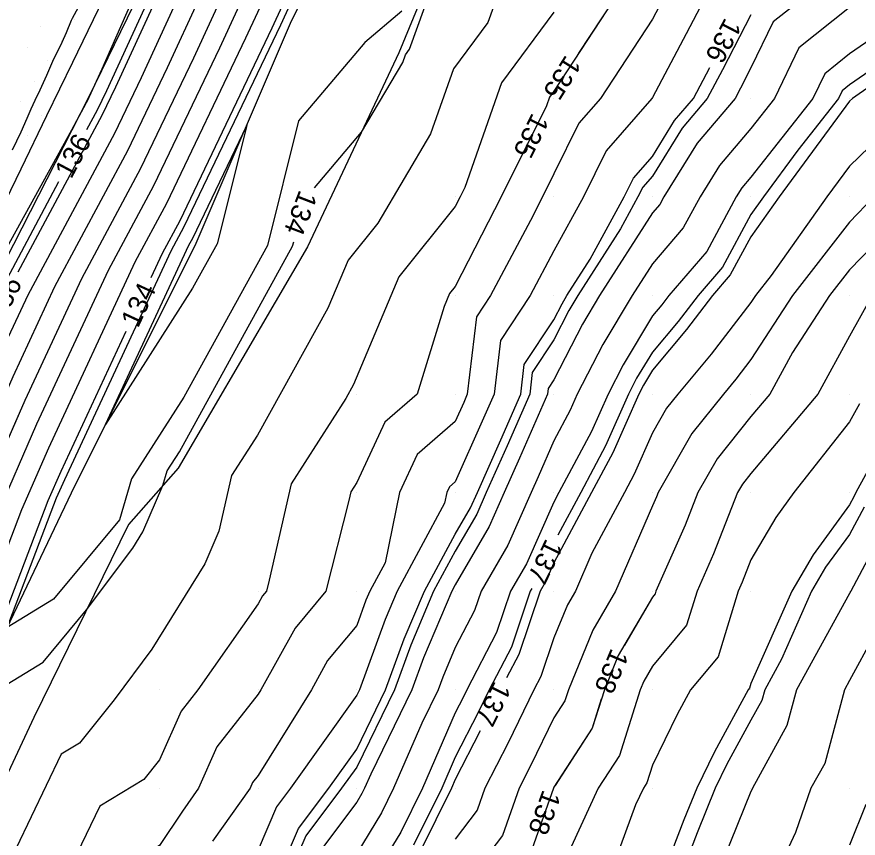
# Model space of a CAD drawing. Extents: x 2354170 to 2357230, y 866100 to 868290.
# Drawn here: x 2355645.5 to 2355730.9, y 866804.9 to 866888.3 of the extents above; entities that cross this region are included whole.
import ezdxf

# ---------------------------------------------------------------- set-up
doc = ezdxf.new("R2010")
doc.units = 0
for name, color, linetype in [('Default', 7, 'Continuous'), ('DTM Contours Major', 7, 'Continuous'), ('DTM Contours Major Text', 7, 'Continuous'), ('DTM Contours Minor', 7, 'Continuous'), ('DTM Contours Minor Text', 7, 'Continuous'), ('Exist DTM QL2 LIDAR Elevation Point', 7, 'Continuous'), ('Exist DTM Scan Elevation Point', 7, 'Continuous'), ('Exist Roads EOP', 7, 'Continuous'), ('PH Exist DTM Breakline', 7, 'Continuous')]:
    doc.layers.add(name, color=color, linetype=linetype)

msp = doc.modelspace()

# ---------------------------------------------------------------- linework, layer by layer
at = {"layer": 'Default'}
for points in [[(2355736.785, 866970.805), (2355734.967, 866964.997), (2355733.813, 866960.01), (2355729.98, 866950.192), (2355729.93, 866950.021), (2355728.193, 866941.614), (2355724.563, 866934.593), (2355722.698, 866930.01), (2355721.721, 866928.268), (2355719.98, 866922.36), (2355719.34, 866920.705), (2355718.474, 866918.504), (2355713.905, 866910.009), (2355712.948, 866907.041), (2355710.051, 866900.009), (2355710.023, 866899.966), (2355709.98, 866899.83), (2355706.039, 866890.009), (2355699.98, 866880.746), (2355699.531, 866880.141), (2355699.219, 866879.248), (2355699.027, 866878.862)], [(2355621.931, 866800.644), (2355627.186, 866810.653), (2355633.802, 866824.46), (2355638.045, 866835.589), (2355645.133, 866851.807), (2355649.368, 866860.911), (2355656.757, 866874.715), (2355660.796, 866883.146), (2355667.347, 866897.399), (2355671.367, 866906.306), (2355678.282, 866919.846), (2355684.642, 866931.104), (2355689.161, 866940.16), (2355693.843, 866948.912), (2355695.946, 866955.863)], [(2355624.784, 866796.508), (2355633.296, 866812.721), (2355636.477, 866819.358), (2355643.35, 866837.386), (2355647.543, 866846.979), (2355654.803, 866862.588), (2355659.392, 866871.16), (2355666.091, 866885.144), (2355669.886, 866893.401), (2355676.829, 866908.784), (2355681.214, 866917.369), (2355685.247, 866924.508), (2355692.742, 866939.529), (2355695.548, 866944.774), (2355698.682, 866955.131)], [(2355642.112, 866860.622), (2355651.079, 866876.823), (2355652.805, 866880.048), (2355652.853, 866880.149), (2355654.169, 866883.011), (2355662.018, 866900.823), (2355662.689, 866902.171), (2355663.27, 866903.502), (2355663.921, 866904.7), (2355664.497, 866905.881), (2355672.978, 866922.262), (2355673.379, 866923.097), (2355673.769, 866923.897), (2355674.136, 866924.66), (2355681.89, 866937.732), (2355683.735, 866940.998), (2355683.789, 866941.106), (2355691.285, 866955.119)], [(2355626.211, 866794.44), (2355636.352, 866813.755), (2355637.814, 866816.807), (2355646.002, 866838.284), (2355648.748, 866844.565), (2355657.521, 866863.427), (2355660.709, 866869.382), (2355668.739, 866886.144), (2355671.155, 866891.402), (2355679.56, 866910.022), (2355682.68, 866916.131), (2355685.549, 866921.21), (2355694.532, 866939.214), (2355696.4, 866942.705), (2355700.05, 866954.765)], [(2355700.845, 866952.506), (2355697.252, 866940.636), (2355696.323, 866938.898), (2355685.851, 866917.913), (2355684.145, 866914.893), (2355682.291, 866911.261), (2355672.425, 866889.403), (2355671.386, 866887.143), (2355662.026, 866867.605), (2355660.239, 866864.266), (2355659.097, 866861.811)], [(2355722.566, 866951.639), (2355721.7, 866947.445), (2355717.915, 866940.124), (2355711.363, 866932.937), (2355710.391, 866930.425), (2355707.997, 866924.337), (2355701.662, 866910.479), (2355699.877, 866907.353), (2355697.663, 866899.83), (2355693.284, 866887.724), (2355689.794, 866883.013), (2355687.481, 866876.405), (2355682.131, 866867.364), (2355679.113, 866863.59), (2355677.063, 866858.723), (2355669.912, 866845.822), (2355667.293, 866841.736), (2355666.009, 866836.107), (2355664.562, 866832.786), (2355659.203, 866824.116), (2355655.382, 866818.995), (2355651.862, 866814.589), (2355650.01, 866813.458), (2355642.345, 866797.576)], [(2355620.504, 866802.712), (2355624.13, 866809.618), (2355632.464, 866827.011), (2355635.392, 866834.69), (2355643.928, 866854.221), (2355646.65, 866860.072), (2355655.44, 866876.493), (2355658.148, 866882.147), (2355666.077, 866899.398), (2355668.636, 866905.068), (2355676.816, 866921.085), (2355684.34, 866934.402), (2355687.37, 866940.475), (2355692.99, 866950.981)], [(2355691.214, 866951.323), (2355685.58, 866940.791), (2355684.038, 866937.7), (2355675.35, 866922.323), (2355665.906, 866903.829), (2355664.808, 866901.397), (2355655.501, 866881.148), (2355654.122, 866878.27), (2355645.613, 866862.375)], [(2355641.422, 866838.144), (2355646.338, 866849.393), (2355652.085, 866861.75), (2355658.074, 866872.937), (2355663.443, 866884.145), (2355668.616, 866895.4), (2355674.098, 866907.545), (2355679.748, 866918.608), (2355684.945, 866927.806), (2355685.07, 866928.057)], [(2355675.693, 866870.931), (2355680.458, 866876.576), (2355684.648, 866883.657), (2355684.926, 866884.449), (2355685.344, 866885.014), (2355692.008, 866903.438), (2355694.754, 866910.93)], [(2355763.664, 866903.139), (2355764.697, 866900.009), (2355762.398, 866897.591), (2355759.98, 866893.978), (2355757.48, 866890.009), (2355754.892, 866885.098), (2355751.862, 866880.009), (2355749.98, 866878.264), (2355746.176, 866876.206), (2355739.98, 866872.738), (2355737.186, 866870.009), (2355729.98, 866862.617), (2355727.958, 866860.009), (2355724.201, 866854.23), (2355721.89, 866850.009), (2355719.98, 866847.735), (2355716.552, 866843.436), (2355714.592, 866840.009), (2355713.289, 866836.699), (2355710.335, 866830.009), (2355710.252, 866829.737), (2355709.98, 866829.411), (2355707.148, 866824.54)], [(2355645.062, 866874.797), (2355645.957, 866876.618), (2355646.546, 866878.004), (2355646.966, 866878.948), (2355647.552, 866880.286), (2355647.706, 866880.507), (2355648.55, 866882.384), (2355649.163, 866883.799), (2355650.107, 866885.735), (2355650.523, 866886.7), (2355651.048, 866887.942), (2355651.165, 866888.161), (2355652.119, 866889.964)], [(2355710.662, 866889.327), (2355709.98, 866888.041), (2355704.711, 866880.009), (2355702.506, 866877.483), (2355699.98, 866872.351), (2355698.821, 866870.009), (2355697.598, 866867.628), (2355693.552, 866860.009), (2355692.133, 866857.856), (2355691.204, 866850.009), (2355690.833, 866849.156), (2355689.979, 866847.239), (2355686.119, 866843.869), (2355684.308, 866840.009), (2355682.863, 866832.893), (2355681.306, 866830.009), (2355680.911, 866829.077), (2355679.979, 866826.534), (2355677.023, 866822.964), (2355675.382, 866820.008), (2355669.979, 866811.3), (2355669.411, 866810.576), (2355669.161, 866810.008), (2355665.359, 866804.629)], [(2355715.192, 866890.009), (2355713.415, 866886.574), (2355709.98, 866880.097), (2355709.922, 866880.009), (2355705.288, 866874.701), (2355702.978, 866870.009), (2355699.98, 866864.538), (2355697.575, 866860.009), (2355694.557, 866855.432), (2355693.915, 866850.009), (2355692.721, 866847.267), (2355689.979, 866841.108), (2355689.392, 866840.596), (2355689.117, 866840.009), (2355688.897, 866838.926), (2355684.082, 866830.009), (2355682.859, 866827.129), (2355680.251, 866820.008), (2355679.979, 866819.449), (2355673.262, 866810.008), (2355671.855, 866808.133), (2355669.979, 866803.768)], [(2355725.026, 866890.009), (2355722.221, 866887.768), (2355719.98, 866883.113), (2355718.921, 866881.067), (2355718.36, 866880.009), (2355714.506, 866875.483), (2355711.133, 866870.009), (2355710.728, 866869.261), (2355709.98, 866868.389), (2355704.616, 866860.009), (2355702.874, 866857.114), (2355699.98, 866851.455), (2355699.405, 866850.583), (2355699.337, 866850.009), (2355696.497, 866843.491), (2355694.947, 866840.009), (2355693.424, 866836.564), (2355689.979, 866830.651), (2355689.633, 866830.009), (2355686.756, 866823.232), (2355685.575, 866820.008), (2355681.4, 866811.429), (2355680.783, 866810.008), (2355680.518, 866809.47), (2355679.979, 866808.588), (2355676.302, 866803.686)], [(2355729.98, 866889.246), (2355724.846, 866885.143), (2355722.373, 866880.009), (2355719.98, 866876.963), (2355716.781, 866873.208), (2355714.811, 866870.009), (2355713.114, 866866.875), (2355709.98, 866863.223), (2355707.922, 866860.009), (2355704.939, 866855.049), (2355702.361, 866850.009), (2355701.631, 866848.358), (2355699.98, 866845.261), (2355698.386, 866841.603), (2355697.676, 866840.009), (2355695.316, 866834.672), (2355692.599, 866830.009), (2355691.938, 866828.05), (2355689.979, 866824.287), (2355688.704, 866821.284), (2355688.237, 866820.008), (2355686.586, 866816.615), (2355683.719, 866810.008), (2355682.483, 866807.505), (2355679.979, 866803.401)], [(2355699.98, 866888.754), (2355694.663, 866881.577), (2355690.955, 866870.985), (2355690.472, 866870.009), (2355689.979, 866869.049), (2355684.259, 866861.894), (2355679.657, 866850.972), (2355678.866, 866849.546), (2355673.334, 866840.913), (2355671.103, 866831.133), (2355670.818, 866830.009), (2355670.438, 866829.55), (2355669.979, 866828.723), (2355663.863, 866820.008), (2355662.156, 866817.832), (2355659.979, 866812.899), (2355658.387, 866810.907), (2355653.922, 866808.18), (2355649.265, 866798.531)], [(2355733.218, 866886.771), (2355729.98, 866884.524), (2355727.47, 866882.519), (2355726.262, 866880.009), (2355719.98, 866872.016), (2355719.057, 866870.932), (2355718.488, 866870.009), (2355715.499, 866864.489), (2355711.654, 866860.009), (2355710.928, 866859.061), (2355709.98, 866857.932), (2355707.004, 866852.985), (2355705.482, 866850.009), (2355703.795, 866846.193), (2355700.497, 866840.009), (2355699.98, 866839.047), (2355697.208, 866832.78), (2355695.593, 866830.009), (2355694.176, 866825.812), (2355691.155, 866820.008), (2355690.772, 866819.216), (2355689.979, 866817.671), (2355686.654, 866810.008), (2355684.448, 866805.54), (2355681.074, 866800.008)], [(2355736.006, 866883.983), (2355730.278, 866880.009), (2355729.98, 866879.721), (2355722.851, 866870.009), (2355719.98, 866865.972), (2355717.885, 866862.103), (2355716.088, 866860.009), (2355713.437, 866856.552), (2355709.98, 866852.435), (2355709.069, 866850.92), (2355708.603, 866850.009), (2355705.959, 866844.029), (2355703.815, 866840.009), (2355699.98, 866832.877), (2355699.1, 866830.888), (2355698.587, 866830.009), (2355696.414, 866823.574), (2355695.182, 866821.206)], [(2355671.542, 866800.008), (2355674.078, 866805.909), (2355677.154, 866810.008), (2355679.979, 866813.98), (2355682.913, 866820.008), (2355684.807, 866825.18), (2355686.857, 866830.009), (2355689.979, 866835.791), (2355691.532, 866838.456), (2355692.219, 866840.009), (2355694.609, 866845.379), (2355696.626, 866850.009), (2355696.981, 866853.008), (2355699.98, 866857.556), (2355700.81, 866859.179), (2355701.309, 866860.009), (2355703.674, 866863.703), (2355707.13, 866870.009), (2355708.07, 866871.919), (2355709.98, 866874.106), (2355712.23, 866877.759), (2355714.147, 866880.009), (2355715.819, 866883.162)], [(2355737.083, 866880.009), (2355729.98, 866873.14), (2355727.682, 866870.009), (2355722.022, 866862.051), (2355720.439, 866860.009), (2355719.98, 866859.303), (2355715.946, 866854.042), (2355712.559, 866850.009), (2355711.415, 866848.574), (2355709.98, 866846.064), (2355708.123, 866841.865), (2355707.134, 866840.009), (2355703.821, 866833.85), (2355702.163, 866830.009), (2355701.36, 866828.628), (2355699.98, 866825.266), (2355698.652, 866821.336), (2355697.961, 866820.008), (2355695.361, 866814.627), (2355692.991, 866810.008), (2355692.209, 866807.779), (2355689.979, 866804.853)], [(2355654.493, 866846.908), (2355662.957, 866865.104), (2355663.344, 866865.827), (2355668.822, 866877.264), (2355665.822, 866865.264), (2355663.338, 866860.751), (2355654.493, 866846.908)], [(2355696.366, 866873.484), (2355694.647, 866870.009), (2355689.979, 866860.917), (2355689.405, 866860.198), (2355688.848, 866858.878), (2355686.13, 866850.009), (2355682.846, 866847.142), (2355679.979, 866841.033), (2355679.375, 866840.091), (2355679.172, 866839.202), (2355676.837, 866830.009), (2355673.731, 866826.257), (2355670.262, 866820.008), (2355669.979, 866819.553), (2355665.783, 866814.204), (2355663.932, 866810.008), (2355662.295, 866807.692), (2355659.979, 866804.212), (2355657.834, 866802.902), (2355656.185, 866799.485), (2355653.947, 866793.976), (2355651.655, 866790.008), (2355651.211, 866788.776), (2355650.321, 866786.387)], [(2355732.459, 866870.009), (2355729.98, 866867.466), (2355724.198, 866860.009), (2355719.98, 866853.52), (2355718.456, 866851.533), (2355717.176, 866850.009), (2355713.983, 866846.005), (2355710.554, 866840.009), (2355710.392, 866839.596), (2355709.98, 866838.663), (2355706.245, 866830.009), (2355703.941, 866826.047), (2355701.461, 866820.008), (2355701.108, 866818.88), (2355699.98, 866817.143), (2355697.655, 866812.333), (2355696.462, 866810.008), (2355694.78, 866805.208), (2355690.818, 866800.008)], [(2355656.567, 866856.371), (2355649.953, 866842.151), (2355648.655, 866839.182), (2355640.672, 866818.244), (2355648.168, 866822.788), (2355652.575, 866828.102), (2355657.262, 866834.385), (2355658.269, 866836.013), (2355660.326, 866840.734), (2355660.764, 866842.222), (2355661.999, 866844.155), (2355673.475, 866865.004), (2355673.586, 866865.444)], [(2355732.274, 866860.009), (2355729.98, 866855.901), (2355726.755, 866850.009), (2355719.98, 866841.945), (2355719.121, 866840.868), (2355718.629, 866840.009), (2355716.186, 866833.802), (2355714.511, 866830.009), (2355713.445, 866826.543), (2355709.98, 866822.391), (2355709.104, 866820.884), (2355708.744, 866820.008), (2355706.652, 866813.336), (2355704.492, 866810.008), (2355699.98, 866800.233)], [(2355730.975, 866849.013), (2355729.98, 866847.198), (2355724.336, 866840.009), (2355722.501, 866837.488), (2355719.98, 866833.183), (2355719.083, 866830.905), (2355718.687, 866830.009), (2355716.638, 866823.35), (2355713.85, 866820.008), (2355712.486, 866817.502), (2355709.98, 866812.334), (2355709.425, 866810.563), (2355709.064, 866810.008), (2355708.28, 866808.308), (2355705.208, 866800.008)], [(2355733.929, 866846.06), (2355730.611, 866840.009), (2355730.411, 866839.577), (2355729.98, 866838.769), (2355726.289, 866833.7), (2355724.127, 866830.009), (2355719.98, 866820.639), (2355719.831, 866820.157), (2355719.708, 866820.008), (2355716.28, 866813.709), (2355714.485, 866810.008), (2355713.182, 866806.806), (2355710.578, 866800.008), (2355710.408, 866799.58), (2355709.98, 866798.746), (2355709.965, 866798.712)], [(2355733.541, 866836.448), (2355730.102, 866830.009), (2355729.98, 866829.783), (2355724.612, 866820.008), (2355723.629, 866816.359), (2355720.126, 866810.008), (2355720.088, 866809.9), (2355719.98, 866809.668), (2355717.185, 866802.803)], [(2355734.902, 866830.009), (2355729.98, 866820.938), (2355729.469, 866820.008), (2355727.456, 866812.532), (2355726.064, 866810.008), (2355724.483, 866805.505), (2355721.924, 866800.008)], [(2355704.798, 866819.036), (2355703.88, 866816.108), (2355699.98, 866810.101), (2355699.949, 866810.039), (2355699.934, 866810.008), (2355697.35, 866802.637)], [(2355692.509, 866815.835), (2355689.979, 866810.906), (2355689.59, 866810.008), (2355686.413, 866803.575)], [(2355731.616, 866808.373), (2355729.98, 866804.247)]]:
    msp.add_lwpolyline(points, dxfattribs=at)
at = {"layer": 'DTM Contours Major'}
for points in [[(2355738.403, 866977.327), (2355736.785, 866970.807), (2355734.967, 866964.997), (2355733.813, 866960.01), (2355729.98, 866950.192), (2355729.93, 866950.021), (2355728.193, 866941.614), (2355724.563, 866934.593), (2355722.698, 866930.01), (2355721.721, 866928.268), (2355719.98, 866922.36), (2355719.34, 866920.705), (2355718.474, 866918.504), (2355713.905, 866910.009), (2355712.948, 866907.041), (2355710.051, 866900.009), (2355710.023, 866899.966), (2355709.98, 866899.83), (2355706.039, 866890.009), (2355702.492, 866884.586)], [(2355638.948, 866831.899), (2355640.697, 866836.487), (2355646.338, 866849.393), (2355652.085, 866861.75), (2355658.074, 866872.937), (2355663.443, 866884.145), (2355668.616, 866895.4), (2355674.098, 866907.545), (2355679.748, 866918.608), (2355681.777, 866922.2)], [(2355699.314, 866879.52), (2355699.219, 866879.248), (2355694.647, 866870.009), (2355689.979, 866860.917), (2355689.405, 866860.198), (2355688.848, 866858.878), (2355686.13, 866850.009), (2355682.846, 866847.142), (2355679.979, 866841.033), (2355679.375, 866840.091), (2355679.172, 866839.202), (2355676.837, 866830.009), (2355673.731, 866826.257), (2355670.262, 866820.008), (2355669.979, 866819.553), (2355665.783, 866814.204), (2355663.932, 866810.008), (2355662.295, 866807.692), (2355659.979, 866804.212), (2355657.834, 866802.902), (2355656.185, 866799.485), (2355653.947, 866793.976), (2355653.085, 866792.485)]]:
    msp.add_lwpolyline(points, dxfattribs=at)
at = {"layer": 'DTM Contours Minor'}
for points in [[(2355652.608, 866876.854), (2355653.683, 866878.863), (2355654.618, 866880.815), (2355664.385, 866902.063), (2355664.995, 866903.416), (2355674.862, 866922.736), (2355683.937, 866938.8), (2355684.983, 866940.896), (2355691.854, 866953.74)], [(2355684.563, 866888.858), (2355680.79, 866885.683), (2355674.088, 866877.743), (2355670.924, 866865.091), (2355662.445, 866849.687), (2355657.145, 866841.391), (2355655.926, 866837.255), (2355649.233, 866829.185), (2355644.525, 866826.331), (2355649.539, 866839.482), (2355650.354, 866841.347), (2355661.145, 866864.545), (2355662.465, 866867.012), (2355672.269, 866887.476), (2355672.848, 866888.736), (2355683.201, 866911.674), (2355684.634, 866914.48), (2355685.952, 866916.813), (2355696.819, 866938.592)], [(2355719.98, 866888.497), (2355717.086, 866882.903), (2355715.551, 866880.009), (2355712.989, 866877), (2355709.98, 866872.116), (2355708.997, 866870.991), (2355708.514, 866870.009), (2355706.736, 866866.765), (2355702.411, 866860.009), (2355701.498, 866858.49), (2355699.98, 866855.522), (2355697.789, 866852.2), (2355697.53, 866850.009), (2355695.239, 866844.75), (2355693.128, 866840.009), (2355692.163, 866837.825), (2355689.979, 866834.077), (2355687.782, 866830.009), (2355685.457, 866824.531), (2355683.801, 866820.008), (2355679.979, 866812.156), (2355678.451, 866810.008), (2355674.819, 866805.168), (2355673.346, 866801.74)], [(2355735.077, 866884.913), (2355729.98, 866881.376), (2355729.22, 866880.769), (2355728.854, 866880.009), (2355724.722, 866874.751), (2355721.241, 866870.009), (2355719.98, 866868.236), (2355717.09, 866862.899), (2355714.61, 866860.009), (2355712.601, 866857.388), (2355709.98, 866854.267), (2355708.38, 866851.608), (2355707.562, 866850.009), (2355705.238, 866844.751), (2355702.709, 866840.009), (2355700.38, 866835.678)], [(2355564.303, 866691.018), (2355564.542, 866691.452), (2355576.709, 866714.568), (2355578.496, 866718.258), (2355587.457, 866741.436), (2355587.964, 866742.752), (2355597.44, 866758.514), (2355599.466, 866762.599), (2355609.204, 866783.867), (2355610.886, 866787.49), (2355618.602, 866805.47), (2355620.056, 866808.24), (2355630.681, 866830.413), (2355631.855, 866833.493), (2355642.322, 866857.44), (2355643.026, 866858.954), (2355649.776, 866871.564)], [(2355737.186, 866870.009), (2355729.98, 866862.617), (2355727.958, 866860.009), (2355724.201, 866854.23), (2355721.89, 866850.009), (2355719.98, 866847.735), (2355716.552, 866843.436), (2355714.592, 866840.009), (2355713.289, 866836.699), (2355710.335, 866830.009), (2355710.252, 866829.737), (2355709.98, 866829.411), (2355706.523, 866823.465), (2355705.103, 866820.008), (2355703.88, 866816.108), (2355700.105, 866810.294)], [(2355731.454, 866838.534), (2355729.98, 866835.772), (2355727.551, 866832.437), (2355726.129, 866830.009), (2355723.071, 866823.1), (2355721.373, 866820.008), (2355721.078, 866818.911), (2355719.98, 866816.92), (2355717.544, 866812.444), (2355716.363, 866810.008), (2355714.516, 866805.472), (2355712.424, 866800.008)], [(2355697.754, 866830.291), (2355697.589, 866830.009), (2355695.668, 866824.32), (2355693.424, 866820.008), (2355692.302, 866817.686), (2355689.979, 866813.161), (2355688.612, 866810.008), (2355685.758, 866804.23)]]:
    msp.add_lwpolyline(points, dxfattribs=at)
at = {"layer": 'Exist DTM QL2 LIDAR Elevation Point'}
for p, q in [((2355699.98, 866880.009), (2355699.98, 866880.009)), ((2355709.98, 866880.009), (2355709.98, 866880.009)), ((2355719.98, 866880.009), (2355719.98, 866880.009)), ((2355729.98, 866880.009), (2355729.98, 866880.009)), ((2355689.979, 866870.009), (2355689.979, 866870.009)), ((2355699.98, 866870.009), (2355699.98, 866870.009)), ((2355709.98, 866870.009), (2355709.98, 866870.009)), ((2355719.98, 866870.009), (2355719.98, 866870.009)), ((2355729.98, 866870.009), (2355729.98, 866870.009)), ((2355689.979, 866860.009), (2355689.979, 866860.009)), ((2355699.98, 866860.009), (2355699.98, 866860.009)), ((2355709.98, 866860.009), (2355709.98, 866860.009)), ((2355719.98, 866860.009), (2355719.98, 866860.009)), ((2355729.98, 866860.009), (2355729.98, 866860.009)), ((2355679.979, 866850.009), (2355679.979, 866850.009)), ((2355689.979, 866850.009), (2355689.979, 866850.009)), ((2355699.98, 866850.009), (2355699.98, 866850.009)), ((2355709.98, 866850.009), (2355709.98, 866850.009)), ((2355719.98, 866850.009), (2355719.98, 866850.009)), ((2355729.98, 866850.009), (2355729.98, 866850.009)), ((2355679.979, 866840.009), (2355679.979, 866840.009)), ((2355689.979, 866840.009), (2355689.979, 866840.009)), ((2355699.98, 866840.009), (2355699.98, 866840.009)), ((2355709.98, 866840.009), (2355709.98, 866840.009)), ((2355719.98, 866840.009), (2355719.98, 866840.009)), ((2355729.98, 866840.009), (2355729.98, 866840.009)), ((2355669.979, 866830.009), (2355669.979, 866830.009)), ((2355679.979, 866830.009), (2355679.979, 866830.009)), ((2355689.979, 866830.009), (2355689.979, 866830.009)), ((2355699.98, 866830.009), (2355699.98, 866830.009)), ((2355709.98, 866830.009), (2355709.98, 866830.009)), ((2355719.98, 866830.009), (2355719.98, 866830.009)), ((2355729.98, 866830.009), (2355729.98, 866830.009)), ((2355659.979, 866820.008), (2355659.979, 866820.008)), ((2355669.979, 866820.008), (2355669.979, 866820.008)), ((2355679.979, 866820.008), (2355679.979, 866820.008)), ((2355689.979, 866820.008), (2355689.979, 866820.008)), ((2355699.98, 866820.008), (2355699.98, 866820.008)), ((2355709.98, 866820.008), (2355709.98, 866820.008)), ((2355719.98, 866820.008), (2355719.98, 866820.008)), ((2355729.98, 866820.008), (2355729.98, 866820.008)), ((2355659.979, 866810.008), (2355659.979, 866810.008)), ((2355669.979, 866810.008), (2355669.979, 866810.008)), ((2355679.979, 866810.008), (2355679.979, 866810.008)), ((2355689.979, 866810.008), (2355689.979, 866810.008)), ((2355699.98, 866810.008), (2355699.98, 866810.008)), ((2355709.98, 866810.008), (2355709.98, 866810.008)), ((2355719.98, 866810.008), (2355719.98, 866810.008)), ((2355729.98, 866810.008), (2355729.98, 866810.008))]:
    msp.add_line(p, q, dxfattribs=at)
at = {"layer": 'Exist DTM Scan Elevation Point'}
for p, q in [((2355651.391, 866888.011), (2355651.391, 866888.011)), ((2355647.926, 866887.306), (2355647.926, 866887.306)), ((2355650.011, 866885.926), (2355650.011, 866885.926)), ((2355646.547, 866885.221), (2355646.547, 866885.221)), ((2355648.632, 866883.841), (2355648.632, 866883.841)), ((2355647.253, 866881.756), (2355647.253, 866881.756)), ((2355645.873, 866879.672), (2355645.873, 866879.672)), ((2355647.958, 866878.292), (2355647.958, 866878.292)), ((2355646.579, 866876.207), (2355646.579, 866876.207))]:
    msp.add_line(p, q, dxfattribs=at)
at = {"layer": 'Exist Roads EOP'}
msp.add_lwpolyline([(2355684.986, 866953.909), (2355682.167, 866948.613), (2355679.456, 866943.26), (2355676.845, 866937.858), (2355674.292, 866932.428), (2355671.765, 866926.986), (2355669.241, 866921.543), (2355666.702, 866916.107), (2355664.142, 866910.681), (2355661.565, 866905.262), (2355658.974, 866899.85), (2355656.373, 866894.443), (2355653.764, 866889.04), (2355651.148, 866883.641), (2355648.527, 866878.243), (2355645.903, 866872.847), (2355643.277, 866867.453)], dxfattribs=at)
at = {"layer": 'PH Exist DTM Breakline'}
for points in [[(2355738.188, 867021.233), (2355736.654, 867014.63), (2355735.024, 867006.387), (2355726.985, 866988.315), (2355722.008, 866974.492), (2355715.235, 866953.25), (2355706.583, 866934.561), (2355695.064, 866910.851), (2355684.262, 866884.645), (2355674.978, 866864.953), (2355661.864, 866842.475), (2355656.813, 866836.759), (2355647.237, 866817.198), (2355637.769, 866796.945), (2355629.36, 866775.863), (2355617.165, 866749.247), (2355606.568, 866727.407), (2355599.058, 866711.095), (2355587.661, 866688.777), (2355575.005, 866662.522), (2355566.348, 866644.235), (2355561.526, 866634.806)], [(2355690.364, 866957.356), (2355683.724, 866941.118), (2355674.11, 866923.371), (2355663.854, 866902.899), (2355652.757, 866880.112), (2355641.761, 866858.564), (2355629.487, 866832.69), (2355617.328, 866807.316), (2355607.786, 866786.873), (2355596.052, 866761.956), (2355586.817, 866743), (2355575.167, 866718.234), (2355561.638, 866689.783), (2355548.114, 866660.93), (2355540.412, 866644.925)], [(2355555.075, 866636.553), (2355563.174, 866650.142), (2355574.709, 866673.411), (2355585.232, 866694.297), (2355596.899, 866718.389), (2355605.311, 866739.005), (2355617.629, 866766.016), (2355628.578, 866791.01), (2355638.953, 866814.635), (2355651.032, 866839.988), (2355663.708, 866865.336), (2355673.382, 866887.896), (2355686.295, 866913.077), (2355698.097, 866938.585), (2355702.449, 866954.123)]]:
    msp.add_lwpolyline(points, dxfattribs=at)

# ---------------------------------------------------------------- texts
at = {"layer": 'Default'}
for s, rotation, p in [('136', 242.57364, (2355717.35, 866888.275)), ('135', 243.67047, (2355697.796, 866878.628)), ('134', 248.98611, (2355674.185, 866870.808)), ('136', 63.14581, (2355644.076, 866857.276)), ('134', 65.05485, (2355657.792, 866856.634)), ('138', 246.88151, (2355705.817, 866824.297)), ('137', 243.54544, (2355693.945, 866820.978))]:
    msp.add_text(s, height=2, rotation=rotation, dxfattribs=at).set_placement(p)
at = {"layer": 'DTM Contours Major Text'}
msp.add_text('135', height=2, rotation=237.90359, dxfattribs=at).set_placement((2355701.194, 866884.508))
at = {"layer": 'DTM Contours Minor Text'}
for s, rotation, p in [('136', 61.83999, (2355651.014, 866871.759)), ('137', 244.01243, (2355699.192, 866835.418)), ('138', 250.04598, (2355698.878, 866809.943))]:
    msp.add_text(s, height=2, rotation=rotation, dxfattribs=at).set_placement(p)

doc.saveas('drawing.dxf')
